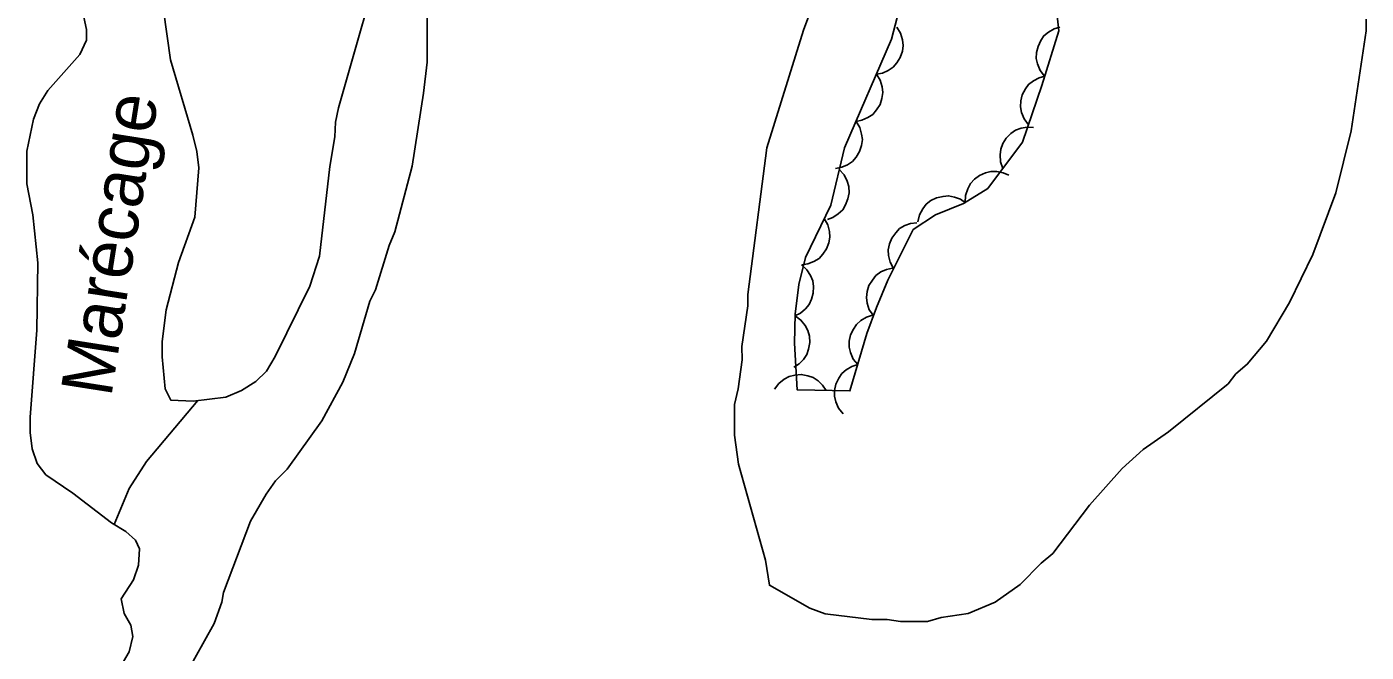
# Model space of a CAD drawing. Extents: x 282461 to 284471, y 5554090 to 5557646.
# Drawn here: x 284077.1 to 284155.7, y 5555807.2 to 5555843.9 of the extents above; entities that cross this region are included whole.
import ezdxf

# ---------------------------------------------------------------- set-up
doc = ezdxf.new("R2010")
doc.units = 0
for name, color, linetype in [('Niveau 1', 7, 'Continuous'), ('Niveau 4', 7, 'Continuous'), ('Niveau 44', 7, 'Continuous'), ('Niveau 7', 7, 'Continuous')]:
    doc.layers.add(name, color=color, linetype=linetype)

msp = doc.modelspace()

# ---------------------------------------------------------------- linework, layer by layer
at = {"layer": 'Niveau 1'}
for points in [[(284100.59, 5555845.31), (284100.59, 5555841.81), (284100.37, 5555840), (284099.7, 5555835.71), (284098.68, 5555831.87), (284098.35, 5555831.07), (284097.56, 5555828.47), (284097.22, 5555827.79), (284096.32, 5555824.74), (284095.64, 5555823.05), (284094.4, 5555820.78), (284092.37, 5555817.95), (284091.69, 5555817.27), (284091.13, 5555816.48), (284090.22, 5555814.9), (284088.64, 5555810.71), (284088.53, 5555810.15), (284088.08, 5555808.91), (284086.39, 5555805.85)], [(284123.33, 5555845.49), (284122.66, 5555843.68), (284120.52, 5555836.78), (284119.4, 5555828.19), (284119.4, 5555827.52), (284119.06, 5555825.14), (284119.07, 5555824.35), (284118.84, 5555822.66), (284118.62, 5555821.75), (284118.62, 5555819.95), (284118.85, 5555818.25), (284120.44, 5555812.61), (284120.67, 5555811.14), (284123.05, 5555809.8), (284123.95, 5555809.46), (284126.67, 5555809.13), (284127.58, 5555809.13), (284128.37, 5555809.02), (284129.95, 5555809.02), (284130.74, 5555809.25), (284132.33, 5555809.48), (284133.91, 5555810.16), (284135.38, 5555811.19), (284136.62, 5555812.43), (284137.3, 5555813), (284139.45, 5555815.83), (284141.37, 5555817.98), (284142.61, 5555819.11), (284144.08, 5555820.13), (284147.58, 5555822.96), (284148.03, 5555823.53), (284148.71, 5555824.1), (284149.84, 5555825.45), (284151.19, 5555827.72), (284152.55, 5555830.54), (284153.9, 5555834.16), (284154.8, 5555837.78), (284155.69, 5555843.65), (284155.69, 5555844.33)]]:
    msp.add_lwpolyline(points, dxfattribs=at)
at = {"layer": 'Niveau 4'}
for points in [[(284084.89, 5555846.4), (284085.52, 5555841.94), (284086.83, 5555837.53), (284087.06, 5555836.57), (284087.18, 5555835.61), (284086.95, 5555832.73), (284085.99, 5555830.07), (284085.26, 5555827.3), (284085.04, 5555825.43), (284085.04, 5555824.53), (284085.21, 5555822.66), (284085.55, 5555821.99), (284086.86, 5555821.93), (284088.78, 5555822.17), (284089.69, 5555822.56), (284090.54, 5555823.08), (284091.16, 5555823.7), (284091.67, 5555824.55), (284093.7, 5555828.68), (284094.26, 5555830.43), (284094.88, 5555835.69), (284095.16, 5555837.44), (284095.21, 5555838.29), (284095.38, 5555839.14), (284098.25, 5555849.2)], [(284077.44, 5555832.87), (284077.1, 5555834.68), (284077.09, 5555836.6), (284077.49, 5555838.47), (284077.83, 5555839.37), (284078.33, 5555840.16), (284080.2, 5555842.26), (284080.59, 5555843.11), (284080.59, 5555843.73), (284080.19, 5555845.65)], [(284082.63, 5555806.44), (284083.09, 5555807.23), (284083.31, 5555808.14), (284083.2, 5555808.81), (284082.8, 5555809.49), (284082.63, 5555810.34), (284083.36, 5555811.47), (284083.64, 5555812.32), (284083.7, 5555813.28), (284083.47, 5555813.79), (284082.91, 5555814.3), (284082.06, 5555814.8), (284079.79, 5555816.55), (284078.2, 5555817.62), (284077.69, 5555818.29), (284077.41, 5555819.14), (284077.29, 5555820.1), (284077.29, 5555821), (284077.68, 5555826.09), (284077.73, 5555830.05), (284077.44, 5555832.87)]]:
    msp.add_lwpolyline(points, dxfattribs=at)
at = {"layer": 'Niveau 44'}
for points in [[(284128.71, 5555846.54), (284127.84, 5555843.17), (284125.07, 5555836.78), (284124.27, 5555833.43), (284122.78, 5555830.36), (284122.4, 5555828.77), (284122.18, 5555827.03), (284122.14, 5555825.33), (284122.3, 5555822.6), (284125.39, 5555822.54), (284126.39, 5555825.9), (284126.96, 5555827.42), (284127.61, 5555829.04), (284129.11, 5555832), (284130.42, 5555832.87), (284132.06, 5555833.52), (284133.48, 5555834.41), (284135.52, 5555837.13), (284136.65, 5555840.44), (284137.65, 5555843.64), (284137.48, 5555845.26)], [(284128.14, 5555843.87), (284128.37, 5555843.52), (284128.48, 5555843.12), (284128.52, 5555842.79), (284128.47, 5555842.45), (284128.35, 5555842.09), (284128.14, 5555841.77), (284127.94, 5555841.52), (284127.64, 5555841.32), (284127.3, 5555841.17), (284126.95, 5555841.11)], [(284136.82, 5555841), (284136.56, 5555841.33), (284136.41, 5555841.71), (284136.33, 5555842.03), (284136.35, 5555842.38), (284136.43, 5555842.74), (284136.6, 5555843.09), (284136.78, 5555843.36), (284137.05, 5555843.58), (284137.38, 5555843.77), (284137.72, 5555843.87)], [(284126.95, 5555841.11), (284127.17, 5555840.75), (284127.28, 5555840.36), (284127.33, 5555840.03), (284127.27, 5555839.68), (284127.16, 5555839.33), (284126.95, 5555839.01), (284126.74, 5555838.75), (284126.44, 5555838.56), (284126.1, 5555838.41), (284125.75, 5555838.34)], [(284135.87, 5555838.14), (284135.61, 5555838.48), (284135.47, 5555838.86), (284135.4, 5555839.19), (284135.43, 5555839.54), (284135.51, 5555839.9), (284135.7, 5555840.24), (284135.88, 5555840.51), (284136.16, 5555840.72), (284136.49, 5555840.9), (284136.84, 5555840.99)], [(284125.75, 5555838.34), (284125.97, 5555837.99), (284126.08, 5555837.6), (284126.13, 5555837.27), (284126.08, 5555836.92), (284125.96, 5555836.57), (284125.75, 5555836.24), (284125.54, 5555835.99), (284125.25, 5555835.8), (284124.91, 5555835.65), (284124.55, 5555835.58)], [(284134.36, 5555835.58), (284134.22, 5555835.97), (284134.2, 5555836.38), (284134.24, 5555836.71), (284134.37, 5555837.04), (284134.56, 5555837.35), (284134.84, 5555837.62), (284135.1, 5555837.82), (284135.44, 5555837.94), (284135.8, 5555838), (284136.16, 5555837.99)], [(284124.77, 5555835.51), (284125.05, 5555835.2), (284125.23, 5555834.83), (284125.33, 5555834.52), (284125.34, 5555834.16), (284125.28, 5555833.8), (284125.13, 5555833.44), (284124.97, 5555833.16), (284124.71, 5555832.91), (284124.4, 5555832.71), (284124.07, 5555832.58)], [(284132.16, 5555833.59), (284132.18, 5555834), (284132.31, 5555834.39), (284132.46, 5555834.69), (284132.7, 5555834.95), (284133, 5555835.17), (284133.35, 5555835.32), (284133.67, 5555835.41), (284134.02, 5555835.4), (284134.39, 5555835.33), (284134.72, 5555835.19)], [(284129.38, 5555832.46), (284129.47, 5555832.87), (284129.67, 5555833.22), (284129.87, 5555833.49), (284130.15, 5555833.7), (284130.48, 5555833.86), (284130.86, 5555833.94), (284131.18, 5555833.98), (284131.53, 5555833.9), (284131.88, 5555833.77), (284132.18, 5555833.57)], [(284123.89, 5555832.64), (284124.1, 5555832.28), (284124.19, 5555831.88), (284124.22, 5555831.55), (284124.15, 5555831.21), (284124.02, 5555830.86), (284123.8, 5555830.55), (284123.58, 5555830.3), (284123.28, 5555830.12), (284122.93, 5555829.99), (284122.57, 5555829.93)], [(284127.95, 5555829.71), (284127.75, 5555830.08), (284127.66, 5555830.48), (284127.64, 5555830.81), (284127.71, 5555831.16), (284127.85, 5555831.5), (284128.08, 5555831.81), (284128.3, 5555832.05), (284128.61, 5555832.23), (284128.95, 5555832.35), (284129.31, 5555832.4)], [(284122.55, 5555829.92), (284122.86, 5555829.64), (284123.08, 5555829.3), (284123.21, 5555829), (284123.26, 5555828.65), (284123.24, 5555828.27), (284123.13, 5555827.91), (284123.01, 5555827.6), (284122.78, 5555827.34), (284122.49, 5555827.1), (284122.17, 5555826.93)], [(284126.77, 5555826.95), (284126.53, 5555827.29), (284126.41, 5555827.68), (284126.36, 5555828.01), (284126.4, 5555828.36), (284126.51, 5555828.72), (284126.71, 5555829.04), (284126.91, 5555829.3), (284127.2, 5555829.51), (284127.54, 5555829.66), (284127.89, 5555829.74)], [(284122.18, 5555826.93), (284122.52, 5555826.69), (284122.77, 5555826.37), (284122.93, 5555826.08), (284123.02, 5555825.74), (284123.04, 5555825.37), (284122.97, 5555824.99), (284122.87, 5555824.68), (284122.67, 5555824.38), (284122.41, 5555824.12), (284122.11, 5555823.92)], [(284125.85, 5555824.08), (284125.58, 5555824.4), (284125.43, 5555824.78), (284125.34, 5555825.1), (284125.35, 5555825.45), (284125.43, 5555825.82), (284125.6, 5555826.16), (284125.77, 5555826.44), (284126.04, 5555826.67), (284126.36, 5555826.86), (284126.71, 5555826.97)], [(284124.99, 5555821.19), (284124.72, 5555821.52), (284124.57, 5555821.89), (284124.48, 5555822.22), (284124.49, 5555822.57), (284124.57, 5555822.93), (284124.74, 5555823.28), (284124.91, 5555823.55), (284125.18, 5555823.78), (284125.5, 5555823.97), (284125.85, 5555824.08)], [(284120.97, 5555822.63), (284121.22, 5555822.97), (284121.54, 5555823.22), (284121.82, 5555823.39), (284122.17, 5555823.47), (284122.54, 5555823.5), (284122.92, 5555823.42), (284123.23, 5555823.33), (284123.52, 5555823.13), (284123.79, 5555822.87), (284123.99, 5555822.57)]]:
    msp.add_lwpolyline(points, dxfattribs=at)
at = {"layer": 'Niveau 7'}
msp.add_lwpolyline([(284082.21, 5555814.71), (284083.1, 5555816.81), (284084.12, 5555818.4), (284087.12, 5555821.97)], dxfattribs=at)

# ---------------------------------------------------------------- texts
msp.add_text('Marécage', height=3, rotation=81.0598, dxfattribs=at).set_placement((284082.04, 5555822.12))

doc.saveas('drawing.dxf')
